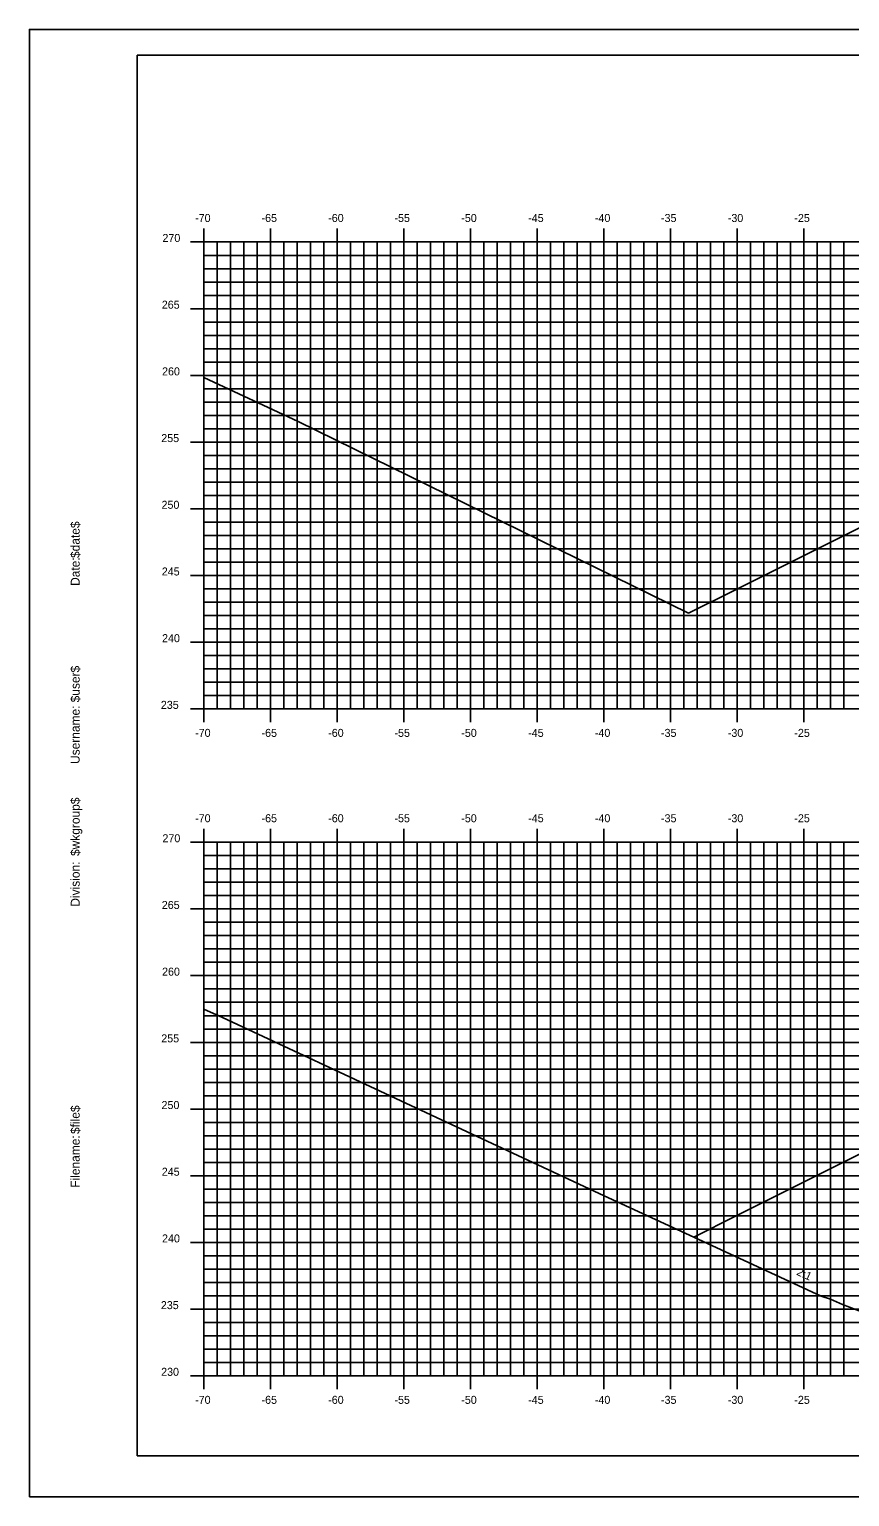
# Model space of a CAD drawing. Extents: x 1168600 to 1177589, y 610178 to 611246.
# Drawn here: x 1175200.3 to 1175261.8, y 610268.7 to 610378.7 of the extents above; entities that cross this region are included whole.
import ezdxf

# ---------------------------------------------------------------- set-up
doc = ezdxf.new("R2010")
doc.units = 0
for name, color, linetype in [('_Station Equation', 7, 'Continuous'), ('ANNOTATION', 7, 'Continuous'), ('BORDER', 7, 'Continuous'), ('D_Text_Standard', 7, 'Continuous'), ('H_V ANNOTATION', 7, 'Continuous'), ('MAJOR', 7, 'Continuous'), ('MINOR', 7, 'Continuous'), ('PLOT BOUNDARY', 7, 'Continuous')]:
    doc.layers.add(name, color=color, linetype=linetype)

msp = doc.modelspace()

# ---------------------------------------------------------------- linework, layer by layer
at = {"layer": '_Station Equation'}
for points in [[(1175213.36, 610352.63), (1175220.42, 610349.35), (1175249.69, 610334.97)], [(1175213.36, 610305.29), (1175214.76, 610304.66), (1175242.99, 610291.47), (1175247.27, 610289.5), (1175250.09, 610288.19)]]:
    msp.add_lwpolyline(points, dxfattribs=at)
at = {"layer": 'BORDER'}
for p, q in [((1175368.36, 610376.8), (1175208.36, 610376.8)), ((1175208.36, 610376.8), (1175208.36, 610271.8)), ((1175208.36, 610271.8), (1175368.36, 610271.8))]:
    msp.add_line(p, q, dxfattribs=at)
at = {"layer": 'D_Text_Standard'}
for points in [[(1175249.69, 610334.97), (1175253.28, 610336.76), (1175260.83, 610340.53), (1175264.36, 610342.3), (1175267.36, 610342.42), (1175283.36, 610343.06), (1175299.36, 610343.7), (1175302.36, 610343.64), (1175303.72, 610342.96)], [(1175250.09, 610288.19), (1175253.28, 610289.79), (1175260.83, 610293.56), (1175264.36, 610295.33), (1175267.36, 610295.45), (1175283.36, 610296.09), (1175299.36, 610296.73), (1175302.36, 610296.67), (1175303.93, 610295.88)], [(1175250.09, 610288.19), (1175259.66, 610283.78), (1175260.35, 610283.54), (1175261.26, 610283.15), (1175262.83, 610282.54)]]:
    msp.add_lwpolyline(points, dxfattribs=at)
at = {"layer": 'MAJOR'}
for p, q in [((1175213.36, 610363.8), (1175213.36, 610362.8)), ((1175218.36, 610363.8), (1175218.36, 610362.8)), ((1175223.36, 610363.8), (1175223.36, 610362.8)), ((1175228.36, 610363.8), (1175228.36, 610362.8)), ((1175233.36, 610363.8), (1175233.36, 610362.8)), ((1175238.36, 610363.8), (1175238.36, 610362.8)), ((1175243.36, 610363.8), (1175243.36, 610362.8)), ((1175248.36, 610363.8), (1175248.36, 610362.8)), ((1175253.36, 610363.8), (1175253.36, 610362.8)), ((1175258.36, 610363.8), (1175258.36, 610362.8)), ((1175212.36, 610362.8), (1175213.36, 610362.8)), ((1175213.36, 610362.8), (1175353.36, 610362.8)), ((1175213.36, 610327.8), (1175213.36, 610362.8)), ((1175213.36, 610327.8), (1175213.36, 610362.8)), ((1175213.36, 610362.8), (1175353.36, 610362.8)), ((1175218.36, 610327.8), (1175218.36, 610362.8)), ((1175223.36, 610327.8), (1175223.36, 610362.8)), ((1175228.36, 610327.8), (1175228.36, 610362.8)), ((1175233.36, 610327.8), (1175233.36, 610362.8)), ((1175238.36, 610327.8), (1175238.36, 610362.8)), ((1175243.36, 610327.8), (1175243.36, 610362.8)), ((1175248.36, 610327.8), (1175248.36, 610362.8)), ((1175253.36, 610327.8), (1175253.36, 610362.8)), ((1175258.36, 610327.8), (1175258.36, 610362.8)), ((1175212.36, 610357.8), (1175213.36, 610357.8)), ((1175213.36, 610357.8), (1175353.36, 610357.8)), ((1175212.36, 610352.8), (1175213.36, 610352.8)), ((1175213.36, 610352.8), (1175353.36, 610352.8)), ((1175212.36, 610347.8), (1175213.36, 610347.8)), ((1175213.36, 610347.8), (1175353.36, 610347.8)), ((1175212.36, 610342.8), (1175213.36, 610342.8)), ((1175213.36, 610342.8), (1175353.36, 610342.8)), ((1175212.36, 610337.8), (1175213.36, 610337.8)), ((1175213.36, 610337.8), (1175353.36, 610337.8)), ((1175212.36, 610332.8), (1175213.36, 610332.8)), ((1175213.36, 610332.8), (1175353.36, 610332.8)), ((1175212.36, 610327.8), (1175213.36, 610327.8)), ((1175213.36, 610327.8), (1175353.36, 610327.8)), ((1175213.36, 610327.8), (1175353.36, 610327.8)), ((1175213.36, 610326.8), (1175213.36, 610327.8)), ((1175218.36, 610326.8), (1175218.36, 610327.8)), ((1175223.36, 610326.8), (1175223.36, 610327.8)), ((1175228.36, 610326.8), (1175228.36, 610327.8)), ((1175233.36, 610326.8), (1175233.36, 610327.8)), ((1175238.36, 610326.8), (1175238.36, 610327.8)), ((1175243.36, 610326.8), (1175243.36, 610327.8)), ((1175248.36, 610326.8), (1175248.36, 610327.8)), ((1175253.36, 610326.8), (1175253.36, 610327.8)), ((1175258.36, 610326.8), (1175258.36, 610327.8)), ((1175213.36, 610318.8), (1175213.36, 610317.8)), ((1175218.36, 610318.8), (1175218.36, 610317.8)), ((1175223.36, 610318.8), (1175223.36, 610317.8)), ((1175228.36, 610318.8), (1175228.36, 610317.8)), ((1175233.36, 610318.8), (1175233.36, 610317.8)), ((1175238.36, 610318.8), (1175238.36, 610317.8)), ((1175243.36, 610318.8), (1175243.36, 610317.8)), ((1175248.36, 610318.8), (1175248.36, 610317.8)), ((1175253.36, 610318.8), (1175253.36, 610317.8)), ((1175258.36, 610318.8), (1175258.36, 610317.8)), ((1175212.36, 610317.8), (1175213.36, 610317.8)), ((1175213.36, 610317.8), (1175353.36, 610317.8)), ((1175213.36, 610277.8), (1175213.36, 610317.8)), ((1175213.36, 610277.8), (1175213.36, 610317.8)), ((1175213.36, 610317.8), (1175353.36, 610317.8)), ((1175218.36, 610277.8), (1175218.36, 610317.8)), ((1175223.36, 610277.8), (1175223.36, 610317.8)), ((1175228.36, 610277.8), (1175228.36, 610317.8)), ((1175233.36, 610277.8), (1175233.36, 610317.8)), ((1175238.36, 610277.8), (1175238.36, 610317.8)), ((1175243.36, 610277.8), (1175243.36, 610317.8)), ((1175248.36, 610277.8), (1175248.36, 610317.8)), ((1175253.36, 610277.8), (1175253.36, 610317.8)), ((1175258.36, 610277.8), (1175258.36, 610317.8)), ((1175212.36, 610312.8), (1175213.36, 610312.8)), ((1175213.36, 610312.8), (1175353.36, 610312.8)), ((1175212.36, 610307.8), (1175213.36, 610307.8)), ((1175213.36, 610307.8), (1175353.36, 610307.8)), ((1175212.36, 610302.8), (1175213.36, 610302.8)), ((1175213.36, 610302.8), (1175353.36, 610302.8)), ((1175212.36, 610297.8), (1175213.36, 610297.8)), ((1175213.36, 610297.8), (1175353.36, 610297.8)), ((1175212.36, 610292.8), (1175213.36, 610292.8)), ((1175213.36, 610292.8), (1175353.36, 610292.8)), ((1175212.36, 610287.8), (1175213.36, 610287.8)), ((1175213.36, 610287.8), (1175353.36, 610287.8)), ((1175212.36, 610282.8), (1175213.36, 610282.8)), ((1175213.36, 610282.8), (1175353.36, 610282.8)), ((1175212.36, 610277.8), (1175213.36, 610277.8)), ((1175213.36, 610277.8), (1175353.36, 610277.8)), ((1175213.36, 610277.8), (1175353.36, 610277.8)), ((1175213.36, 610276.8), (1175213.36, 610277.8)), ((1175218.36, 610276.8), (1175218.36, 610277.8)), ((1175223.36, 610276.8), (1175223.36, 610277.8)), ((1175228.36, 610276.8), (1175228.36, 610277.8)), ((1175233.36, 610276.8), (1175233.36, 610277.8)), ((1175238.36, 610276.8), (1175238.36, 610277.8)), ((1175243.36, 610276.8), (1175243.36, 610277.8)), ((1175248.36, 610276.8), (1175248.36, 610277.8)), ((1175253.36, 610276.8), (1175253.36, 610277.8)), ((1175258.36, 610276.8), (1175258.36, 610277.8))]:
    msp.add_line(p, q, dxfattribs=at)
at = {"layer": 'MINOR'}
for p, q in [((1175214.36, 610327.8), (1175214.36, 610362.8)), ((1175215.36, 610327.8), (1175215.36, 610362.8)), ((1175216.36, 610327.8), (1175216.36, 610362.8)), ((1175217.36, 610327.8), (1175217.36, 610362.8)), ((1175219.36, 610327.8), (1175219.36, 610362.8)), ((1175220.36, 610327.8), (1175220.36, 610362.8)), ((1175221.36, 610327.8), (1175221.36, 610362.8)), ((1175222.36, 610327.8), (1175222.36, 610362.8)), ((1175224.36, 610327.8), (1175224.36, 610362.8)), ((1175225.36, 610327.8), (1175225.36, 610362.8)), ((1175226.36, 610327.8), (1175226.36, 610362.8)), ((1175227.36, 610327.8), (1175227.36, 610362.8)), ((1175229.36, 610327.8), (1175229.36, 610362.8)), ((1175230.36, 610327.8), (1175230.36, 610362.8)), ((1175231.36, 610327.8), (1175231.36, 610362.8)), ((1175232.36, 610327.8), (1175232.36, 610362.8)), ((1175234.36, 610327.8), (1175234.36, 610362.8)), ((1175235.36, 610327.8), (1175235.36, 610362.8)), ((1175236.36, 610327.8), (1175236.36, 610362.8)), ((1175237.36, 610327.8), (1175237.36, 610362.8)), ((1175239.36, 610327.8), (1175239.36, 610362.8)), ((1175240.36, 610327.8), (1175240.36, 610362.8)), ((1175241.36, 610327.8), (1175241.36, 610362.8)), ((1175242.36, 610327.8), (1175242.36, 610362.8)), ((1175244.36, 610327.8), (1175244.36, 610362.8)), ((1175245.36, 610327.8), (1175245.36, 610362.8)), ((1175246.36, 610327.8), (1175246.36, 610362.8)), ((1175247.36, 610327.8), (1175247.36, 610362.8)), ((1175249.36, 610327.8), (1175249.36, 610362.8)), ((1175250.36, 610327.8), (1175250.36, 610362.8)), ((1175251.36, 610327.8), (1175251.36, 610362.8)), ((1175252.36, 610327.8), (1175252.36, 610362.8)), ((1175254.36, 610327.8), (1175254.36, 610362.8)), ((1175255.36, 610327.8), (1175255.36, 610362.8)), ((1175256.36, 610327.8), (1175256.36, 610362.8)), ((1175257.36, 610327.8), (1175257.36, 610362.8)), ((1175259.36, 610327.8), (1175259.36, 610362.8)), ((1175260.36, 610327.8), (1175260.36, 610362.8)), ((1175261.36, 610327.8), (1175261.36, 610362.8)), ((1175213.36, 610361.8), (1175353.36, 610361.8)), ((1175213.36, 610361.8), (1175214.36, 610361.8)), ((1175213.36, 610360.8), (1175353.36, 610360.8)), ((1175213.36, 610360.8), (1175214.36, 610360.8)), ((1175213.36, 610359.8), (1175353.36, 610359.8)), ((1175213.36, 610359.8), (1175214.36, 610359.8)), ((1175213.36, 610358.8), (1175353.36, 610358.8)), ((1175213.36, 610358.8), (1175214.36, 610358.8)), ((1175213.36, 610356.8), (1175353.36, 610356.8)), ((1175213.36, 610356.8), (1175214.36, 610356.8)), ((1175213.36, 610355.8), (1175353.36, 610355.8)), ((1175213.36, 610355.8), (1175214.36, 610355.8)), ((1175213.36, 610354.8), (1175353.36, 610354.8)), ((1175213.36, 610354.8), (1175214.36, 610354.8)), ((1175213.36, 610353.8), (1175353.36, 610353.8)), ((1175213.36, 610353.8), (1175214.36, 610353.8)), ((1175213.36, 610351.8), (1175353.36, 610351.8)), ((1175213.36, 610351.8), (1175214.36, 610351.8)), ((1175213.36, 610350.8), (1175353.36, 610350.8)), ((1175213.36, 610350.8), (1175214.36, 610350.8)), ((1175213.36, 610349.8), (1175353.36, 610349.8)), ((1175213.36, 610349.8), (1175214.36, 610349.8)), ((1175213.36, 610348.8), (1175353.36, 610348.8)), ((1175213.36, 610348.8), (1175214.36, 610348.8)), ((1175213.36, 610346.8), (1175353.36, 610346.8)), ((1175213.36, 610346.8), (1175214.36, 610346.8)), ((1175213.36, 610345.8), (1175353.36, 610345.8)), ((1175213.36, 610345.8), (1175214.36, 610345.8)), ((1175213.36, 610344.8), (1175353.36, 610344.8)), ((1175213.36, 610344.8), (1175214.36, 610344.8)), ((1175213.36, 610343.8), (1175353.36, 610343.8)), ((1175213.36, 610343.8), (1175214.36, 610343.8)), ((1175213.36, 610341.8), (1175353.36, 610341.8)), ((1175213.36, 610341.8), (1175214.36, 610341.8)), ((1175213.36, 610340.8), (1175353.36, 610340.8)), ((1175213.36, 610340.8), (1175214.36, 610340.8)), ((1175213.36, 610339.8), (1175353.36, 610339.8)), ((1175213.36, 610339.8), (1175214.36, 610339.8)), ((1175213.36, 610338.8), (1175353.36, 610338.8)), ((1175213.36, 610338.8), (1175214.36, 610338.8)), ((1175213.36, 610336.8), (1175353.36, 610336.8)), ((1175213.36, 610336.8), (1175214.36, 610336.8)), ((1175213.36, 610335.8), (1175353.36, 610335.8)), ((1175213.36, 610335.8), (1175214.36, 610335.8)), ((1175213.36, 610334.8), (1175353.36, 610334.8)), ((1175213.36, 610334.8), (1175214.36, 610334.8)), ((1175213.36, 610333.8), (1175353.36, 610333.8)), ((1175213.36, 610333.8), (1175214.36, 610333.8)), ((1175213.36, 610331.8), (1175353.36, 610331.8)), ((1175213.36, 610331.8), (1175214.36, 610331.8)), ((1175213.36, 610330.8), (1175353.36, 610330.8)), ((1175213.36, 610330.8), (1175214.36, 610330.8)), ((1175213.36, 610329.8), (1175353.36, 610329.8)), ((1175213.36, 610329.8), (1175214.36, 610329.8)), ((1175213.36, 610328.8), (1175353.36, 610328.8)), ((1175213.36, 610328.8), (1175214.36, 610328.8)), ((1175214.36, 610277.8), (1175214.36, 610317.8)), ((1175215.36, 610277.8), (1175215.36, 610317.8)), ((1175216.36, 610277.8), (1175216.36, 610317.8)), ((1175217.36, 610277.8), (1175217.36, 610317.8)), ((1175219.36, 610277.8), (1175219.36, 610317.8)), ((1175220.36, 610277.8), (1175220.36, 610317.8)), ((1175221.36, 610277.8), (1175221.36, 610317.8)), ((1175222.36, 610277.8), (1175222.36, 610317.8)), ((1175224.36, 610277.8), (1175224.36, 610317.8)), ((1175225.36, 610277.8), (1175225.36, 610317.8)), ((1175226.36, 610277.8), (1175226.36, 610317.8)), ((1175227.36, 610277.8), (1175227.36, 610317.8)), ((1175229.36, 610277.8), (1175229.36, 610317.8)), ((1175230.36, 610277.8), (1175230.36, 610317.8)), ((1175231.36, 610277.8), (1175231.36, 610317.8)), ((1175232.36, 610277.8), (1175232.36, 610317.8)), ((1175234.36, 610277.8), (1175234.36, 610317.8)), ((1175235.36, 610277.8), (1175235.36, 610317.8)), ((1175236.36, 610277.8), (1175236.36, 610317.8)), ((1175237.36, 610277.8), (1175237.36, 610317.8)), ((1175239.36, 610277.8), (1175239.36, 610317.8)), ((1175240.36, 610277.8), (1175240.36, 610317.8)), ((1175241.36, 610277.8), (1175241.36, 610317.8)), ((1175242.36, 610277.8), (1175242.36, 610317.8)), ((1175244.36, 610277.8), (1175244.36, 610317.8)), ((1175245.36, 610277.8), (1175245.36, 610317.8)), ((1175246.36, 610277.8), (1175246.36, 610317.8)), ((1175247.36, 610277.8), (1175247.36, 610317.8)), ((1175249.36, 610277.8), (1175249.36, 610317.8)), ((1175250.36, 610277.8), (1175250.36, 610317.8)), ((1175251.36, 610277.8), (1175251.36, 610317.8)), ((1175252.36, 610277.8), (1175252.36, 610317.8)), ((1175254.36, 610277.8), (1175254.36, 610317.8)), ((1175255.36, 610277.8), (1175255.36, 610317.8)), ((1175256.36, 610277.8), (1175256.36, 610317.8)), ((1175257.36, 610277.8), (1175257.36, 610317.8)), ((1175259.36, 610277.8), (1175259.36, 610317.8)), ((1175260.36, 610277.8), (1175260.36, 610317.8)), ((1175261.36, 610277.8), (1175261.36, 610317.8)), ((1175213.36, 610316.8), (1175353.36, 610316.8)), ((1175213.36, 610316.8), (1175214.36, 610316.8)), ((1175213.36, 610315.8), (1175353.36, 610315.8)), ((1175213.36, 610315.8), (1175214.36, 610315.8)), ((1175213.36, 610314.8), (1175353.36, 610314.8)), ((1175213.36, 610314.8), (1175214.36, 610314.8)), ((1175213.36, 610313.8), (1175353.36, 610313.8)), ((1175213.36, 610313.8), (1175214.36, 610313.8)), ((1175213.36, 610311.8), (1175353.36, 610311.8)), ((1175213.36, 610311.8), (1175214.36, 610311.8)), ((1175213.36, 610310.8), (1175353.36, 610310.8)), ((1175213.36, 610310.8), (1175214.36, 610310.8)), ((1175213.36, 610309.8), (1175353.36, 610309.8)), ((1175213.36, 610309.8), (1175214.36, 610309.8)), ((1175213.36, 610308.8), (1175353.36, 610308.8)), ((1175213.36, 610308.8), (1175214.36, 610308.8)), ((1175213.36, 610306.8), (1175353.36, 610306.8)), ((1175213.36, 610306.8), (1175214.36, 610306.8)), ((1175213.36, 610305.8), (1175353.36, 610305.8)), ((1175213.36, 610305.8), (1175214.36, 610305.8)), ((1175213.36, 610304.8), (1175353.36, 610304.8)), ((1175213.36, 610304.8), (1175214.36, 610304.8)), ((1175213.36, 610303.8), (1175353.36, 610303.8)), ((1175213.36, 610303.8), (1175214.36, 610303.8)), ((1175213.36, 610301.8), (1175353.36, 610301.8)), ((1175213.36, 610301.8), (1175214.36, 610301.8)), ((1175213.36, 610300.8), (1175353.36, 610300.8)), ((1175213.36, 610300.8), (1175214.36, 610300.8)), ((1175213.36, 610299.8), (1175353.36, 610299.8)), ((1175213.36, 610299.8), (1175214.36, 610299.8)), ((1175213.36, 610298.8), (1175353.36, 610298.8)), ((1175213.36, 610298.8), (1175214.36, 610298.8)), ((1175213.36, 610296.8), (1175353.36, 610296.8)), ((1175213.36, 610296.8), (1175214.36, 610296.8)), ((1175213.36, 610295.8), (1175353.36, 610295.8)), ((1175213.36, 610295.8), (1175214.36, 610295.8)), ((1175213.36, 610294.8), (1175353.36, 610294.8)), ((1175213.36, 610294.8), (1175214.36, 610294.8)), ((1175213.36, 610293.8), (1175353.36, 610293.8)), ((1175213.36, 610293.8), (1175214.36, 610293.8)), ((1175213.36, 610291.8), (1175353.36, 610291.8)), ((1175213.36, 610291.8), (1175214.36, 610291.8)), ((1175213.36, 610290.8), (1175353.36, 610290.8)), ((1175213.36, 610290.8), (1175214.36, 610290.8)), ((1175213.36, 610289.8), (1175353.36, 610289.8)), ((1175213.36, 610289.8), (1175214.36, 610289.8)), ((1175213.36, 610288.8), (1175353.36, 610288.8)), ((1175213.36, 610288.8), (1175214.36, 610288.8)), ((1175213.36, 610286.8), (1175353.36, 610286.8)), ((1175213.36, 610286.8), (1175214.36, 610286.8)), ((1175213.36, 610285.8), (1175353.36, 610285.8)), ((1175213.36, 610285.8), (1175214.36, 610285.8)), ((1175213.36, 610284.8), (1175353.36, 610284.8)), ((1175213.36, 610284.8), (1175214.36, 610284.8)), ((1175213.36, 610283.8), (1175353.36, 610283.8)), ((1175213.36, 610283.8), (1175214.36, 610283.8)), ((1175213.36, 610281.8), (1175353.36, 610281.8)), ((1175213.36, 610281.8), (1175214.36, 610281.8)), ((1175213.36, 610280.8), (1175353.36, 610280.8)), ((1175213.36, 610280.8), (1175214.36, 610280.8)), ((1175213.36, 610279.8), (1175353.36, 610279.8)), ((1175213.36, 610279.8), (1175214.36, 610279.8)), ((1175213.36, 610278.8), (1175353.36, 610278.8)), ((1175213.36, 610278.8), (1175214.36, 610278.8))]:
    msp.add_line(p, q, dxfattribs=at)
at = {"layer": 'PLOT BOUNDARY'}
msp.add_lwpolyline([(1175200.27, 610268.74), (1175370.27, 610268.74), (1175370.27, 610378.74), (1175200.27, 610378.74)], close=True, dxfattribs=at)

# ---------------------------------------------------------------- texts
at = {"layer": 'ANNOTATION'}
msp.add_text('2:1', height=0.6, rotation=335.5956, dxfattribs=at).set_placement((1175257.76, 610285.39))
at = {"layer": 'BORDER'}
for s, p in [('$date$', (1175204.04, 610339.11)), ('Date:', (1175204.04, 610337.02)), ('$user$', (1175204.04, 610328.29)), ('Username:', (1175204.04, 610323.67)), ('$wkgroup$', (1175204.04, 610316.77)), ('Division:', (1175204.04, 610312.97)), ('$file$', (1175204.04, 610295.93)), ('Filename:', (1175204.04, 610291.9))]:
    msp.add_text(s, height=0.67, rotation=90, dxfattribs=at).set_placement(p)
at = {"layer": 'H_V ANNOTATION'}
for s, p in [('-70', (1175212.7, 610364.3)), ('-65', (1175217.68, 610364.3)), ('-60', (1175222.68, 610364.3)), ('-55', (1175227.65, 610364.3)), ('-50', (1175232.66, 610364.3)), ('-45', (1175237.68, 610364.3)), ('-40', (1175242.68, 610364.3)), ('-35', (1175247.64, 610364.3)), ('-30', (1175252.65, 610364.3)), ('-25', (1175257.64, 610364.3)), ('270', (1175210.25, 610362.8)), ('265', (1175210.2, 610357.8)), ('260', (1175210.22, 610352.8)), ('255', (1175210.16, 610347.8)), ('250', (1175210.18, 610342.8)), ('245', (1175210.2, 610337.8)), ('240', (1175210.22, 610332.8)), ('235', (1175210.13, 610327.8)), ('-70', (1175212.7, 610325.7)), ('-65', (1175217.68, 610325.7)), ('-60', (1175222.68, 610325.7)), ('-55', (1175227.65, 610325.7)), ('-50', (1175232.66, 610325.7)), ('-45', (1175237.68, 610325.7)), ('-40', (1175242.68, 610325.7)), ('-35', (1175247.64, 610325.7)), ('-30', (1175252.65, 610325.7)), ('-25', (1175257.64, 610325.7)), ('-70', (1175212.7, 610319.3)), ('-65', (1175217.68, 610319.3)), ('-60', (1175222.68, 610319.3)), ('-55', (1175227.65, 610319.3)), ('-50', (1175232.66, 610319.3)), ('-45', (1175237.68, 610319.3)), ('-40', (1175242.68, 610319.3)), ('-35', (1175247.64, 610319.3)), ('-30', (1175252.65, 610319.3)), ('-25', (1175257.64, 610319.3)), ('270', (1175210.25, 610317.8)), ('265', (1175210.2, 610312.8)), ('260', (1175210.22, 610307.8)), ('255', (1175210.16, 610302.8)), ('250', (1175210.18, 610297.8)), ('245', (1175210.2, 610292.8)), ('240', (1175210.22, 610287.8)), ('235', (1175210.13, 610282.8)), ('230', (1175210.15, 610277.8)), ('-70', (1175212.7, 610275.7)), ('-65', (1175217.68, 610275.7)), ('-60', (1175222.68, 610275.7)), ('-55', (1175227.65, 610275.7)), ('-50', (1175232.66, 610275.7)), ('-45', (1175237.68, 610275.7)), ('-40', (1175242.68, 610275.7)), ('-35', (1175247.64, 610275.7)), ('-30', (1175252.65, 610275.7)), ('-25', (1175257.64, 610275.7))]:
    msp.add_text(s, height=0.6, dxfattribs=at).set_placement(p)

doc.saveas('drawing.dxf')
